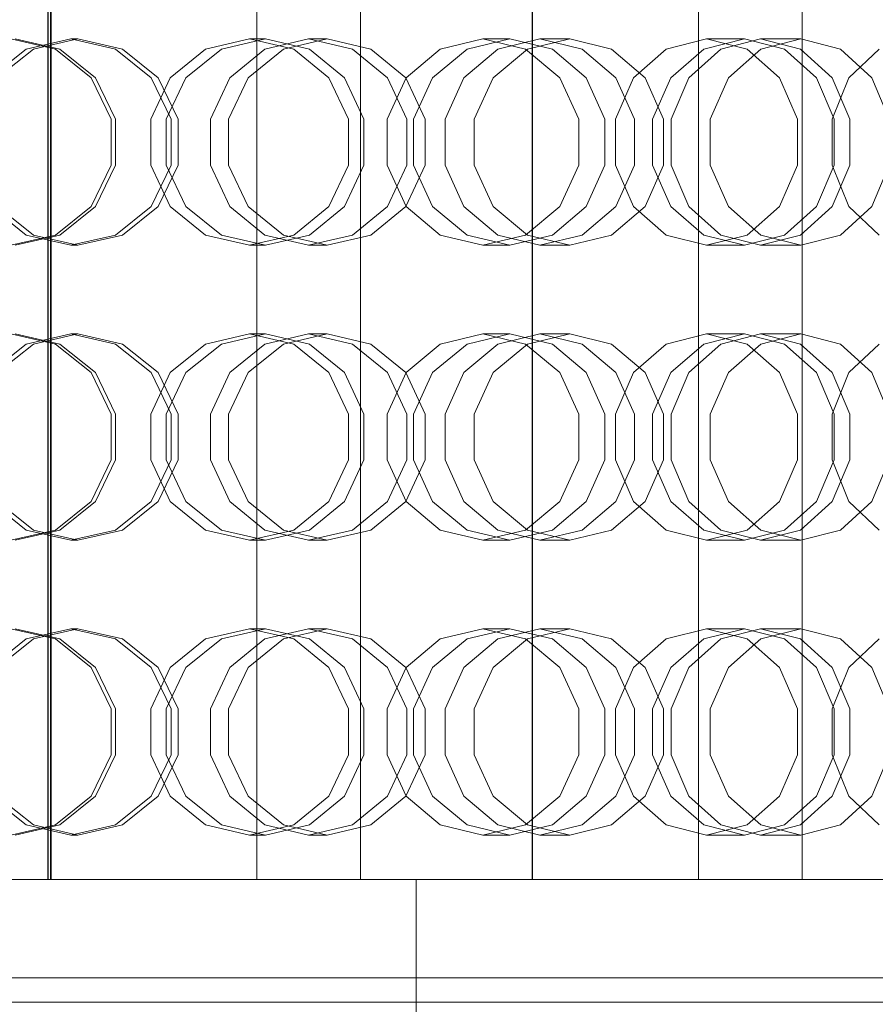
# Model space of a CAD drawing. Header units: millimetres. Extents: x -2233 to 61924, y -68080 to 6847.
# Tile 595 of 656: x 25270 to 25444, y -18185 to -17985. Entities that reach past the tile are written whole.
import ezdxf

# ---------------------------------------------------------------- set-up
doc = ezdxf.new("R2010")
doc.units = ezdxf.units.MM
doc.layers.add('superior_briquetadora', color=7, linetype='Continuous', lineweight=0)
doc.layers.add('superior_C05', color=7, linetype='Continuous', lineweight=0)

msp = doc.modelspace()

# ---------------------------------------------------------------- linework, layer by layer
at = {"layer": 'superior_briquetadora'}
for p, q in [((25275.981, -18160), (25275.981, -17800)), ((25276.085, -18160), (25276.085, -17800)), ((25276.55, -17800), (25276.55, -18160)), ((25276.655, -18160), (25276.655, -17800)), ((25318.548, -18160), (25318.548, -17800)), ((25339.646, -18160), (25339.646, -17800)), ((25374.567, -17800), (25374.567, -18160)), ((25374.667, -18160), (25374.667, -17800)), ((25408.44, -18160), (25408.44, -17800)), ((25429.538, -18160), (25429.538, -17800)), ((25277.532, -17991.08), (25268.431, -17989)), ((25269.314, -17989), (25278.411, -17991.08)), ((25271.571, -17991.08), (25280.652, -17989)), ((25282.123, -17989), (25273.032, -17991.08)), ((25280.652, -17989), (25282.123, -17989)), ((25280.652, -17989), (25289.733, -17991.08)), ((25291.196, -17991.08), (25282.123, -17989)), ((25317.065, -17989), (25308.1, -17991.08)), ((25311.303, -17991.08), (25320.287, -17989)), ((25317.065, -17989), (25320.287, -17989)), ((25326.029, -17991.08), (25317.065, -17989)), ((25320.17, -17991.08), (25329.076, -17989)), ((25320.287, -17989), (25329.233, -17991.08)), ((25332.876, -17989), (25323.947, -17991.08)), ((25329.076, -17989), (25332.876, -17989)), ((25329.076, -17989), (25337.982, -17991.08)), ((25341.761, -17991.08), (25332.876, -17989)), ((25364.552, -17989), (25355.877, -17991.08)), ((25361.35, -17991.08), (25370.058, -17989)), ((25364.552, -17989), (25370.058, -17989)), ((25373.226, -17991.08), (25364.552, -17989)), ((25367.57, -17991.08), (25376.149, -17989)), ((25370.058, -17989), (25378.701, -17991.08)), ((25382.213, -17989), (25373.597, -17991.08)), ((25376.149, -17989), (25382.213, -17989)), ((25376.149, -17989), (25384.727, -17991.08)), ((25390.757, -17991.08), (25382.213, -17989)), ((25410.08, -17989), (25401.843, -17991.08)), ((25409.493, -17991.08), (25417.776, -17989)), ((25410.08, -17989), (25417.776, -17989)), ((25418.317, -17991.08), (25410.08, -17989)), ((25412.959, -17991.08), (25421.064, -17989)), ((25417.776, -17989), (25425.968, -17991.08)), ((25421.064, -17989), (25429.288, -17989)), ((25421.064, -17989), (25429.169, -17991.08)), ((25429.288, -17989), (25421.134, -17991.08)), ((25437.345, -17991.08), (25429.288, -17989)), ((25264.288, -17996.907), (25271.571, -17991.08)), ((25273.032, -17991.08), (25265.731, -17996.906)), ((25284.83, -17996.907), (25277.532, -17991.08)), ((25278.411, -17991.08), (25285.696, -17996.906)), ((25289.733, -17991.08), (25297.015, -17996.907)), ((25298.458, -17996.906), (25291.196, -17991.08)), ((25308.1, -17991.08), (25300.911, -17996.907)), ((25304.072, -17996.906), (25311.303, -17991.08)), ((25313.028, -17996.907), (25320.17, -17991.08)), ((25323.947, -17991.08), (25316.755, -17996.906)), ((25333.218, -17996.907), (25326.029, -17991.08)), ((25329.233, -17991.08), (25336.378, -17996.906)), ((25337.982, -17991.08), (25345.124, -17996.907)), ((25348.852, -17996.906), (25341.761, -17991.08)), ((25355.877, -17991.08), (25348.92, -17996.907)), ((25354.322, -17996.906), (25361.35, -17991.08)), ((25360.69, -17996.907), (25367.57, -17991.08)), ((25373.597, -17991.08), (25366.638, -17996.906)), ((25380.183, -17996.907), (25373.226, -17991.08)), ((25378.701, -17991.08), (25385.584, -17996.906)), ((25384.727, -17991.08), (25391.607, -17996.907)), ((25397.555, -17996.906), (25390.757, -17991.08)), ((25401.843, -17991.08), (25395.238, -17996.907)), ((25402.787, -17996.906), (25409.493, -17991.08)), ((25406.459, -17996.907), (25412.959, -17991.08)), ((25421.134, -17991.08), (25414.527, -17996.906)), ((25424.922, -17996.907), (25418.317, -17991.08)), ((25425.968, -17991.08), (25432.471, -17996.906)), ((25429.169, -17991.08), (25435.668, -17996.907)), ((25443.735, -17996.906), (25437.345, -17991.08)), ((25445.213, -17991.08), (25439.072, -17996.907)), ((25288.88, -18005.327), (25284.83, -17996.907)), ((25285.696, -17996.906), (25289.737, -18005.326)), ((25300.911, -17996.907), (25296.922, -18005.327)), ((25297.015, -17996.907), (25301.057, -18005.327)), ((25302.484, -18005.326), (25298.458, -17996.906)), ((25300.049, -18005.326), (25304.072, -17996.906)), ((25309.064, -18005.327), (25313.028, -17996.907)), ((25316.755, -17996.906), (25312.751, -18005.326)), ((25337.207, -18005.327), (25333.218, -17996.907)), ((25336.378, -17996.906), (25340.334, -18005.326)), ((25348.92, -17996.907), (25345.06, -18005.327)), ((25345.124, -17996.907), (25349.088, -18005.327)), ((25352.775, -18005.326), (25348.852, -17996.906)), ((25350.402, -18005.326), (25354.322, -17996.906)), ((25356.872, -18005.327), (25360.69, -17996.907)), ((25366.638, -17996.906), (25362.756, -18005.326)), ((25384.044, -18005.327), (25380.183, -17996.907)), ((25385.584, -17996.906), (25389.386, -18005.326)), ((25395.238, -17996.907), (25391.572, -18005.327)), ((25391.607, -17996.907), (25395.425, -18005.327)), ((25401.309, -18005.326), (25397.555, -17996.906)), ((25399.04, -18005.326), (25402.787, -17996.906)), ((25402.852, -18005.327), (25406.459, -17996.907)), ((25414.527, -17996.906), (25410.832, -18005.326)), ((25428.588, -18005.327), (25424.922, -17996.907)), ((25432.471, -17996.906), (25436.055, -18005.326)), ((25439.072, -17996.907), (25435.664, -18005.327)), ((25435.668, -17996.907), (25439.275, -18005.327)), ((25447.255, -18005.326), (25443.735, -17996.906)), ((25288.88, -18014.673), (25288.88, -18005.327)), ((25289.737, -18005.326), (25289.737, -18014.674)), ((25296.922, -18005.327), (25296.922, -18014.673)), ((25300.049, -18014.674), (25300.049, -18005.326)), ((25301.057, -18005.327), (25301.057, -18014.673)), ((25302.484, -18014.674), (25302.484, -18005.326)), ((25309.064, -18014.673), (25309.064, -18005.327)), ((25312.751, -18005.326), (25312.751, -18014.674)), ((25337.207, -18014.673), (25337.207, -18005.327)), ((25340.334, -18005.326), (25340.334, -18014.674)), ((25345.06, -18005.327), (25345.06, -18014.673)), ((25349.088, -18005.327), (25349.088, -18014.673)), ((25350.402, -18014.674), (25350.402, -18005.326)), ((25352.775, -18014.674), (25352.775, -18005.326)), ((25356.872, -18014.673), (25356.872, -18005.327)), ((25362.756, -18005.326), (25362.756, -18014.674)), ((25384.044, -18014.673), (25384.044, -18005.327)), ((25389.386, -18005.326), (25389.386, -18014.674)), ((25391.572, -18005.327), (25391.572, -18014.673)), ((25395.425, -18005.327), (25395.425, -18014.673)), ((25399.04, -18014.674), (25399.04, -18005.326)), ((25401.309, -18014.674), (25401.309, -18005.326)), ((25402.852, -18014.673), (25402.852, -18005.327)), ((25410.832, -18005.326), (25410.832, -18014.674)), ((25428.588, -18014.673), (25428.588, -18005.327)), ((25435.664, -18005.327), (25435.664, -18014.673)), ((25436.055, -18005.326), (25436.055, -18014.674)), ((25439.275, -18005.327), (25439.275, -18014.673)), ((25284.83, -18023.093), (25288.88, -18014.673)), ((25289.737, -18014.674), (25285.696, -18023.094)), ((25296.922, -18014.673), (25300.911, -18023.093)), ((25301.057, -18014.673), (25297.015, -18023.093)), ((25298.458, -18023.094), (25302.484, -18014.674)), ((25304.072, -18023.094), (25300.049, -18014.674)), ((25313.028, -18023.093), (25309.064, -18014.673)), ((25312.751, -18014.674), (25316.755, -18023.094)), ((25333.218, -18023.093), (25337.207, -18014.673)), ((25340.334, -18014.674), (25336.378, -18023.094)), ((25345.06, -18014.673), (25348.92, -18023.093)), ((25349.088, -18014.673), (25345.124, -18023.093)), ((25348.852, -18023.094), (25352.775, -18014.674)), ((25354.322, -18023.094), (25350.402, -18014.674)), ((25360.69, -18023.093), (25356.872, -18014.673)), ((25362.756, -18014.674), (25366.638, -18023.094)), ((25380.183, -18023.093), (25384.044, -18014.673)), ((25389.386, -18014.674), (25385.584, -18023.094)), ((25391.572, -18014.673), (25395.238, -18023.093)), ((25395.425, -18014.673), (25391.607, -18023.093)), ((25397.555, -18023.094), (25401.309, -18014.674)), ((25402.787, -18023.094), (25399.04, -18014.674)), ((25406.459, -18023.093), (25402.852, -18014.673)), ((25410.832, -18014.674), (25414.527, -18023.094)), ((25424.922, -18023.093), (25428.588, -18014.673)), ((25436.055, -18014.674), (25432.471, -18023.094)), ((25435.664, -18014.673), (25439.072, -18023.093)), ((25439.275, -18014.673), (25435.668, -18023.093)), ((25443.735, -18023.094), (25447.255, -18014.674)), ((25271.571, -18028.92), (25264.288, -18023.093)), ((25265.731, -18023.094), (25273.032, -18028.92)), ((25277.532, -18028.92), (25284.83, -18023.093)), ((25285.696, -18023.094), (25278.41, -18028.92)), ((25297.015, -18023.093), (25289.733, -18028.92)), ((25291.196, -18028.92), (25298.458, -18023.094)), ((25300.911, -18023.093), (25308.1, -18028.92)), ((25311.303, -18028.92), (25304.072, -18023.094)), ((25320.17, -18028.92), (25313.028, -18023.093)), ((25316.755, -18023.094), (25323.947, -18028.92)), ((25326.029, -18028.92), (25333.218, -18023.093)), ((25336.378, -18023.094), (25329.233, -18028.92)), ((25345.124, -18023.093), (25337.982, -18028.92)), ((25341.761, -18028.92), (25348.852, -18023.094)), ((25348.92, -18023.093), (25355.877, -18028.92)), ((25361.35, -18028.92), (25354.322, -18023.094)), ((25367.57, -18028.92), (25360.69, -18023.093)), ((25366.638, -18023.094), (25373.597, -18028.92)), ((25373.226, -18028.92), (25380.183, -18023.093)), ((25385.584, -18023.094), (25378.701, -18028.92)), ((25391.607, -18023.093), (25384.727, -18028.92)), ((25390.757, -18028.92), (25397.555, -18023.094)), ((25395.238, -18023.093), (25401.843, -18028.92)), ((25409.493, -18028.92), (25402.787, -18023.094)), ((25412.959, -18028.92), (25406.459, -18023.093)), ((25414.527, -18023.094), (25421.134, -18028.92)), ((25418.317, -18028.92), (25424.922, -18023.093)), ((25432.471, -18023.094), (25425.968, -18028.92)), ((25435.668, -18023.093), (25429.169, -18028.92)), ((25437.345, -18028.92), (25443.735, -18023.094)), ((25439.072, -18023.093), (25445.213, -18028.92)), ((25268.431, -18031), (25277.532, -18028.92)), ((25278.41, -18028.92), (25269.314, -18031)), ((25280.652, -18031), (25271.571, -18028.92)), ((25273.032, -18028.92), (25282.123, -18031)), ((25289.733, -18028.92), (25280.652, -18031)), ((25282.123, -18031), (25291.196, -18028.92)), ((25308.1, -18028.92), (25317.065, -18031)), ((25320.287, -18031), (25311.303, -18028.92)), ((25317.065, -18031), (25326.029, -18028.92)), ((25329.076, -18031), (25320.17, -18028.92)), ((25329.233, -18028.92), (25320.287, -18031)), ((25323.947, -18028.92), (25332.876, -18031)), ((25337.982, -18028.92), (25329.076, -18031)), ((25332.876, -18031), (25341.761, -18028.92)), ((25355.877, -18028.92), (25364.552, -18031)), ((25370.058, -18031), (25361.35, -18028.92)), ((25364.552, -18031), (25373.226, -18028.92)), ((25376.149, -18031), (25367.57, -18028.92)), ((25378.701, -18028.92), (25370.058, -18031)), ((25373.597, -18028.92), (25382.213, -18031)), ((25384.727, -18028.92), (25376.149, -18031)), ((25382.213, -18031), (25390.757, -18028.92)), ((25401.843, -18028.92), (25410.08, -18031)), ((25417.776, -18031), (25409.493, -18028.92)), ((25410.08, -18031), (25418.317, -18028.92)), ((25421.064, -18031), (25412.959, -18028.92)), ((25425.968, -18028.92), (25417.776, -18031)), ((25429.169, -18028.92), (25421.064, -18031)), ((25421.134, -18028.92), (25429.288, -18031)), ((25429.288, -18031), (25437.345, -18028.92)), ((25280.652, -18031), (25282.123, -18031)), ((25317.065, -18031), (25320.287, -18031)), ((25329.076, -18031), (25332.876, -18031)), ((25364.552, -18031), (25370.058, -18031)), ((25376.149, -18031), (25382.213, -18031)), ((25410.08, -18031), (25417.776, -18031)), ((25421.064, -18031), (25429.288, -18031)), ((25277.532, -18051.08), (25268.431, -18049)), ((25269.314, -18049), (25278.411, -18051.08)), ((25271.571, -18051.08), (25280.652, -18049)), ((25282.123, -18049), (25273.032, -18051.08)), ((25280.652, -18049), (25282.123, -18049)), ((25280.652, -18049), (25289.733, -18051.08)), ((25291.196, -18051.08), (25282.123, -18049)), ((25317.065, -18049), (25308.1, -18051.08)), ((25311.303, -18051.08), (25320.287, -18049)), ((25317.065, -18049), (25320.287, -18049)), ((25326.029, -18051.08), (25317.065, -18049)), ((25320.17, -18051.08), (25329.076, -18049)), ((25320.287, -18049), (25329.233, -18051.08)), ((25332.876, -18049), (25323.947, -18051.08)), ((25329.076, -18049), (25332.876, -18049)), ((25329.076, -18049), (25337.982, -18051.08)), ((25341.761, -18051.08), (25332.876, -18049)), ((25364.552, -18049), (25355.877, -18051.08)), ((25361.35, -18051.08), (25370.058, -18049)), ((25364.552, -18049), (25370.058, -18049)), ((25373.226, -18051.08), (25364.552, -18049)), ((25367.57, -18051.08), (25376.149, -18049)), ((25370.058, -18049), (25378.701, -18051.08)), ((25382.213, -18049), (25373.597, -18051.08)), ((25376.149, -18049), (25382.213, -18049)), ((25376.149, -18049), (25384.727, -18051.08)), ((25390.757, -18051.08), (25382.213, -18049)), ((25410.08, -18049), (25401.843, -18051.08)), ((25409.493, -18051.08), (25417.776, -18049)), ((25410.08, -18049), (25417.776, -18049)), ((25418.317, -18051.08), (25410.08, -18049)), ((25412.959, -18051.08), (25421.064, -18049)), ((25417.776, -18049), (25425.968, -18051.08)), ((25421.064, -18049), (25429.288, -18049)), ((25421.064, -18049), (25429.169, -18051.08)), ((25429.288, -18049), (25421.134, -18051.08)), ((25437.345, -18051.08), (25429.288, -18049)), ((25264.288, -18056.907), (25271.571, -18051.08)), ((25273.032, -18051.08), (25265.731, -18056.906)), ((25284.83, -18056.907), (25277.532, -18051.08)), ((25278.411, -18051.08), (25285.696, -18056.906)), ((25289.733, -18051.08), (25297.015, -18056.907)), ((25298.458, -18056.906), (25291.196, -18051.08)), ((25308.1, -18051.08), (25300.911, -18056.907)), ((25304.072, -18056.906), (25311.303, -18051.08)), ((25313.028, -18056.907), (25320.17, -18051.08)), ((25323.947, -18051.08), (25316.755, -18056.906)), ((25333.218, -18056.907), (25326.029, -18051.08)), ((25329.233, -18051.08), (25336.378, -18056.906)), ((25337.982, -18051.08), (25345.124, -18056.907)), ((25348.852, -18056.906), (25341.761, -18051.08)), ((25355.877, -18051.08), (25348.92, -18056.907)), ((25354.322, -18056.906), (25361.35, -18051.08)), ((25360.69, -18056.907), (25367.57, -18051.08)), ((25373.597, -18051.08), (25366.638, -18056.906)), ((25380.183, -18056.907), (25373.226, -18051.08)), ((25378.701, -18051.08), (25385.584, -18056.906)), ((25384.727, -18051.08), (25391.607, -18056.907)), ((25397.555, -18056.906), (25390.757, -18051.08)), ((25401.843, -18051.08), (25395.238, -18056.907)), ((25402.787, -18056.906), (25409.493, -18051.08)), ((25406.459, -18056.907), (25412.959, -18051.08)), ((25421.134, -18051.08), (25414.527, -18056.906)), ((25424.922, -18056.907), (25418.317, -18051.08)), ((25425.968, -18051.08), (25432.471, -18056.906)), ((25429.169, -18051.08), (25435.668, -18056.907)), ((25443.735, -18056.906), (25437.345, -18051.08)), ((25445.213, -18051.08), (25439.072, -18056.907)), ((25288.88, -18065.327), (25284.83, -18056.907)), ((25285.696, -18056.906), (25289.737, -18065.326)), ((25300.911, -18056.907), (25296.922, -18065.327)), ((25297.015, -18056.907), (25301.057, -18065.327)), ((25302.484, -18065.326), (25298.458, -18056.906)), ((25300.049, -18065.326), (25304.072, -18056.906)), ((25309.064, -18065.327), (25313.028, -18056.907)), ((25316.755, -18056.906), (25312.751, -18065.326)), ((25337.207, -18065.327), (25333.218, -18056.907)), ((25336.378, -18056.906), (25340.334, -18065.326)), ((25348.92, -18056.907), (25345.06, -18065.327)), ((25345.124, -18056.907), (25349.088, -18065.327)), ((25352.775, -18065.326), (25348.852, -18056.906)), ((25350.402, -18065.326), (25354.322, -18056.906)), ((25356.872, -18065.327), (25360.69, -18056.907)), ((25366.638, -18056.906), (25362.756, -18065.326)), ((25384.044, -18065.327), (25380.183, -18056.907)), ((25385.584, -18056.906), (25389.386, -18065.326)), ((25395.238, -18056.907), (25391.572, -18065.327)), ((25391.607, -18056.907), (25395.425, -18065.327)), ((25401.309, -18065.326), (25397.555, -18056.906)), ((25399.04, -18065.326), (25402.787, -18056.906)), ((25402.852, -18065.327), (25406.459, -18056.907)), ((25414.527, -18056.906), (25410.832, -18065.326)), ((25428.588, -18065.327), (25424.922, -18056.907)), ((25432.471, -18056.906), (25436.055, -18065.326)), ((25439.072, -18056.907), (25435.664, -18065.327)), ((25435.668, -18056.907), (25439.275, -18065.327)), ((25447.255, -18065.326), (25443.735, -18056.906)), ((25288.88, -18074.673), (25288.88, -18065.327)), ((25289.737, -18065.326), (25289.737, -18074.674)), ((25296.922, -18065.327), (25296.922, -18074.673)), ((25300.049, -18074.674), (25300.049, -18065.326)), ((25301.057, -18065.327), (25301.057, -18074.673)), ((25302.484, -18074.674), (25302.484, -18065.326)), ((25309.064, -18074.673), (25309.064, -18065.327)), ((25312.751, -18065.326), (25312.751, -18074.674)), ((25337.207, -18074.673), (25337.207, -18065.327)), ((25340.334, -18065.326), (25340.334, -18074.674)), ((25345.06, -18065.327), (25345.06, -18074.673)), ((25349.088, -18065.327), (25349.088, -18074.673)), ((25350.402, -18074.674), (25350.402, -18065.326)), ((25352.775, -18074.674), (25352.775, -18065.326)), ((25356.872, -18074.673), (25356.872, -18065.327)), ((25362.756, -18065.326), (25362.756, -18074.674)), ((25384.044, -18074.673), (25384.044, -18065.327)), ((25389.386, -18065.326), (25389.386, -18074.674)), ((25391.572, -18065.327), (25391.572, -18074.673)), ((25395.425, -18065.327), (25395.425, -18074.673)), ((25399.04, -18074.674), (25399.04, -18065.326)), ((25401.309, -18074.674), (25401.309, -18065.326)), ((25402.852, -18074.673), (25402.852, -18065.327)), ((25410.832, -18065.326), (25410.832, -18074.674)), ((25428.588, -18074.673), (25428.588, -18065.327)), ((25435.664, -18065.327), (25435.664, -18074.673)), ((25436.055, -18065.326), (25436.055, -18074.674)), ((25439.275, -18065.327), (25439.275, -18074.673)), ((25284.83, -18083.093), (25288.88, -18074.673)), ((25289.737, -18074.674), (25285.696, -18083.094)), ((25296.922, -18074.673), (25300.911, -18083.093)), ((25301.057, -18074.673), (25297.015, -18083.093)), ((25298.458, -18083.094), (25302.484, -18074.674)), ((25304.072, -18083.094), (25300.049, -18074.674)), ((25313.028, -18083.093), (25309.064, -18074.673)), ((25312.751, -18074.674), (25316.755, -18083.094)), ((25333.218, -18083.093), (25337.207, -18074.673)), ((25340.334, -18074.674), (25336.378, -18083.094)), ((25345.06, -18074.673), (25348.92, -18083.093)), ((25349.088, -18074.673), (25345.124, -18083.093)), ((25348.852, -18083.094), (25352.775, -18074.674)), ((25354.322, -18083.094), (25350.402, -18074.674)), ((25360.69, -18083.093), (25356.872, -18074.673)), ((25362.756, -18074.674), (25366.638, -18083.094)), ((25380.183, -18083.093), (25384.044, -18074.673)), ((25389.386, -18074.674), (25385.584, -18083.094)), ((25391.572, -18074.673), (25395.238, -18083.093)), ((25395.425, -18074.673), (25391.607, -18083.093)), ((25397.555, -18083.094), (25401.309, -18074.674)), ((25402.787, -18083.094), (25399.04, -18074.674)), ((25406.459, -18083.093), (25402.852, -18074.673)), ((25410.832, -18074.674), (25414.527, -18083.094)), ((25424.922, -18083.093), (25428.588, -18074.673)), ((25436.055, -18074.674), (25432.471, -18083.094)), ((25435.664, -18074.673), (25439.072, -18083.093)), ((25439.275, -18074.673), (25435.668, -18083.093)), ((25443.735, -18083.094), (25447.255, -18074.674)), ((25271.571, -18088.92), (25264.288, -18083.093)), ((25265.731, -18083.094), (25273.032, -18088.92)), ((25277.532, -18088.92), (25284.83, -18083.093)), ((25285.696, -18083.094), (25278.41, -18088.92)), ((25297.015, -18083.093), (25289.733, -18088.92)), ((25291.196, -18088.92), (25298.458, -18083.094)), ((25300.911, -18083.093), (25308.1, -18088.92)), ((25311.303, -18088.92), (25304.072, -18083.094)), ((25320.17, -18088.92), (25313.028, -18083.093)), ((25316.755, -18083.094), (25323.947, -18088.92)), ((25326.029, -18088.92), (25333.218, -18083.093)), ((25336.378, -18083.094), (25329.233, -18088.92)), ((25345.124, -18083.093), (25337.982, -18088.92)), ((25341.761, -18088.92), (25348.852, -18083.094)), ((25348.92, -18083.093), (25355.877, -18088.92)), ((25361.35, -18088.92), (25354.322, -18083.094)), ((25367.57, -18088.92), (25360.69, -18083.093)), ((25366.638, -18083.094), (25373.597, -18088.92)), ((25373.226, -18088.92), (25380.183, -18083.093)), ((25385.584, -18083.094), (25378.701, -18088.92)), ((25391.607, -18083.093), (25384.727, -18088.92)), ((25390.757, -18088.92), (25397.555, -18083.094)), ((25395.238, -18083.093), (25401.843, -18088.92)), ((25409.493, -18088.92), (25402.787, -18083.094)), ((25412.959, -18088.92), (25406.459, -18083.093)), ((25414.527, -18083.094), (25421.134, -18088.92)), ((25418.317, -18088.92), (25424.922, -18083.093)), ((25432.471, -18083.094), (25425.968, -18088.92)), ((25435.668, -18083.093), (25429.169, -18088.92)), ((25437.345, -18088.92), (25443.735, -18083.094)), ((25439.072, -18083.093), (25445.213, -18088.92)), ((25268.431, -18091), (25277.532, -18088.92)), ((25278.41, -18088.92), (25269.314, -18091)), ((25280.652, -18091), (25271.571, -18088.92)), ((25273.032, -18088.92), (25282.123, -18091)), ((25289.733, -18088.92), (25280.652, -18091)), ((25282.123, -18091), (25291.196, -18088.92)), ((25308.1, -18088.92), (25317.065, -18091)), ((25320.287, -18091), (25311.303, -18088.92)), ((25317.065, -18091), (25326.029, -18088.92)), ((25329.076, -18091), (25320.17, -18088.92)), ((25329.233, -18088.92), (25320.287, -18091)), ((25323.947, -18088.92), (25332.876, -18091)), ((25337.982, -18088.92), (25329.076, -18091)), ((25332.876, -18091), (25341.761, -18088.92)), ((25355.877, -18088.92), (25364.552, -18091)), ((25370.058, -18091), (25361.35, -18088.92)), ((25364.552, -18091), (25373.226, -18088.92)), ((25376.149, -18091), (25367.57, -18088.92)), ((25378.701, -18088.92), (25370.058, -18091)), ((25373.597, -18088.92), (25382.213, -18091)), ((25384.727, -18088.92), (25376.149, -18091)), ((25382.213, -18091), (25390.757, -18088.92)), ((25401.843, -18088.92), (25410.08, -18091)), ((25417.776, -18091), (25409.493, -18088.92)), ((25410.08, -18091), (25418.317, -18088.92)), ((25421.064, -18091), (25412.959, -18088.92)), ((25425.968, -18088.92), (25417.776, -18091)), ((25429.169, -18088.92), (25421.064, -18091)), ((25421.134, -18088.92), (25429.288, -18091)), ((25429.288, -18091), (25437.345, -18088.92)), ((25280.652, -18091), (25282.123, -18091)), ((25317.065, -18091), (25320.287, -18091)), ((25329.076, -18091), (25332.876, -18091)), ((25364.552, -18091), (25370.058, -18091)), ((25376.149, -18091), (25382.213, -18091)), ((25410.08, -18091), (25417.776, -18091)), ((25421.064, -18091), (25429.288, -18091)), ((25277.532, -18111.08), (25268.431, -18109)), ((25269.314, -18109), (25278.411, -18111.08)), ((25271.571, -18111.08), (25280.652, -18109)), ((25282.123, -18109), (25273.032, -18111.08)), ((25280.652, -18109), (25282.123, -18109)), ((25280.652, -18109), (25289.733, -18111.08)), ((25291.196, -18111.08), (25282.123, -18109)), ((25317.065, -18109), (25308.1, -18111.08)), ((25311.303, -18111.08), (25320.287, -18109)), ((25317.065, -18109), (25320.287, -18109)), ((25326.029, -18111.08), (25317.065, -18109)), ((25320.17, -18111.08), (25329.076, -18109)), ((25320.287, -18109), (25329.233, -18111.08)), ((25332.876, -18109), (25323.947, -18111.08)), ((25329.076, -18109), (25332.876, -18109)), ((25329.076, -18109), (25337.982, -18111.08)), ((25341.761, -18111.08), (25332.876, -18109)), ((25364.552, -18109), (25355.877, -18111.08)), ((25361.35, -18111.08), (25370.058, -18109)), ((25364.552, -18109), (25370.058, -18109)), ((25373.226, -18111.08), (25364.552, -18109)), ((25367.57, -18111.08), (25376.149, -18109)), ((25370.058, -18109), (25378.701, -18111.08)), ((25382.213, -18109), (25373.597, -18111.08)), ((25376.149, -18109), (25382.213, -18109)), ((25376.149, -18109), (25384.727, -18111.08)), ((25390.757, -18111.08), (25382.213, -18109)), ((25410.08, -18109), (25401.843, -18111.08)), ((25409.493, -18111.08), (25417.776, -18109)), ((25410.08, -18109), (25417.776, -18109)), ((25418.317, -18111.08), (25410.08, -18109)), ((25412.959, -18111.08), (25421.064, -18109)), ((25417.776, -18109), (25425.968, -18111.08)), ((25421.064, -18109), (25429.288, -18109)), ((25421.064, -18109), (25429.169, -18111.08)), ((25429.288, -18109), (25421.134, -18111.08)), ((25437.345, -18111.08), (25429.288, -18109)), ((25264.288, -18116.907), (25271.571, -18111.08)), ((25273.032, -18111.08), (25265.731, -18116.906)), ((25284.83, -18116.907), (25277.532, -18111.08)), ((25278.411, -18111.08), (25285.696, -18116.906)), ((25289.733, -18111.08), (25297.015, -18116.907)), ((25298.458, -18116.906), (25291.196, -18111.08)), ((25308.1, -18111.08), (25300.911, -18116.907)), ((25304.072, -18116.906), (25311.303, -18111.08)), ((25313.028, -18116.907), (25320.17, -18111.08)), ((25323.947, -18111.08), (25316.755, -18116.906)), ((25333.218, -18116.907), (25326.029, -18111.08)), ((25329.233, -18111.08), (25336.378, -18116.906)), ((25337.982, -18111.08), (25345.124, -18116.907)), ((25348.852, -18116.906), (25341.761, -18111.08)), ((25355.877, -18111.08), (25348.92, -18116.907)), ((25354.322, -18116.906), (25361.35, -18111.08)), ((25360.69, -18116.907), (25367.57, -18111.08)), ((25373.597, -18111.08), (25366.638, -18116.906)), ((25380.183, -18116.907), (25373.226, -18111.08)), ((25378.701, -18111.08), (25385.584, -18116.906)), ((25384.727, -18111.08), (25391.607, -18116.907)), ((25397.555, -18116.906), (25390.757, -18111.08)), ((25401.843, -18111.08), (25395.238, -18116.907)), ((25402.787, -18116.906), (25409.493, -18111.08)), ((25406.459, -18116.907), (25412.959, -18111.08)), ((25421.134, -18111.08), (25414.527, -18116.906)), ((25424.922, -18116.907), (25418.317, -18111.08)), ((25425.968, -18111.08), (25432.471, -18116.906)), ((25429.169, -18111.08), (25435.668, -18116.907)), ((25443.735, -18116.906), (25437.345, -18111.08)), ((25445.213, -18111.08), (25439.072, -18116.907)), ((25288.88, -18125.327), (25284.83, -18116.907)), ((25285.696, -18116.906), (25289.737, -18125.326)), ((25300.911, -18116.907), (25296.922, -18125.327)), ((25297.015, -18116.907), (25301.057, -18125.327)), ((25302.484, -18125.326), (25298.458, -18116.906)), ((25300.049, -18125.326), (25304.072, -18116.906)), ((25309.064, -18125.327), (25313.028, -18116.907)), ((25316.755, -18116.906), (25312.751, -18125.326)), ((25337.207, -18125.327), (25333.218, -18116.907)), ((25336.378, -18116.906), (25340.334, -18125.326)), ((25348.92, -18116.907), (25345.06, -18125.327)), ((25345.124, -18116.907), (25349.088, -18125.327)), ((25352.775, -18125.326), (25348.852, -18116.906)), ((25350.402, -18125.326), (25354.322, -18116.906)), ((25356.872, -18125.327), (25360.69, -18116.907)), ((25366.638, -18116.906), (25362.756, -18125.326)), ((25384.044, -18125.327), (25380.183, -18116.907)), ((25385.584, -18116.906), (25389.386, -18125.326)), ((25395.238, -18116.907), (25391.572, -18125.327)), ((25391.607, -18116.907), (25395.425, -18125.327)), ((25401.309, -18125.326), (25397.555, -18116.906)), ((25399.04, -18125.326), (25402.787, -18116.906)), ((25402.852, -18125.327), (25406.459, -18116.907)), ((25414.527, -18116.906), (25410.832, -18125.326)), ((25428.588, -18125.327), (25424.922, -18116.907)), ((25432.471, -18116.906), (25436.055, -18125.326)), ((25439.072, -18116.907), (25435.664, -18125.327)), ((25435.668, -18116.907), (25439.275, -18125.327)), ((25447.255, -18125.326), (25443.735, -18116.906)), ((25288.88, -18134.673), (25288.88, -18125.327)), ((25289.737, -18125.326), (25289.737, -18134.674)), ((25296.922, -18125.327), (25296.922, -18134.673)), ((25300.049, -18134.674), (25300.049, -18125.326)), ((25301.057, -18125.327), (25301.057, -18134.673)), ((25302.484, -18134.674), (25302.484, -18125.326)), ((25309.064, -18134.673), (25309.064, -18125.327)), ((25312.751, -18125.326), (25312.751, -18134.674)), ((25337.207, -18134.673), (25337.207, -18125.327)), ((25340.334, -18125.326), (25340.334, -18134.674)), ((25345.06, -18125.327), (25345.06, -18134.673)), ((25349.088, -18125.327), (25349.088, -18134.673)), ((25350.402, -18134.674), (25350.402, -18125.326)), ((25352.775, -18134.674), (25352.775, -18125.326)), ((25356.872, -18134.673), (25356.872, -18125.327)), ((25362.756, -18125.326), (25362.756, -18134.674)), ((25384.044, -18134.673), (25384.044, -18125.327)), ((25389.386, -18125.326), (25389.386, -18134.674)), ((25391.572, -18125.327), (25391.572, -18134.673)), ((25395.425, -18125.327), (25395.425, -18134.673)), ((25399.04, -18134.674), (25399.04, -18125.326)), ((25401.309, -18134.674), (25401.309, -18125.326)), ((25402.852, -18134.673), (25402.852, -18125.327)), ((25410.832, -18125.326), (25410.832, -18134.674)), ((25428.588, -18134.673), (25428.588, -18125.327)), ((25435.664, -18125.327), (25435.664, -18134.673)), ((25436.055, -18125.326), (25436.055, -18134.674)), ((25439.275, -18125.327), (25439.275, -18134.673)), ((25284.83, -18143.093), (25288.88, -18134.673)), ((25289.737, -18134.674), (25285.696, -18143.094)), ((25296.922, -18134.673), (25300.911, -18143.093)), ((25301.057, -18134.673), (25297.015, -18143.093)), ((25298.458, -18143.094), (25302.484, -18134.674)), ((25304.072, -18143.094), (25300.049, -18134.674)), ((25313.028, -18143.093), (25309.064, -18134.673)), ((25312.751, -18134.674), (25316.755, -18143.094)), ((25333.218, -18143.093), (25337.207, -18134.673)), ((25340.334, -18134.674), (25336.378, -18143.094)), ((25345.06, -18134.673), (25348.92, -18143.093)), ((25349.088, -18134.673), (25345.124, -18143.093)), ((25348.852, -18143.094), (25352.775, -18134.674)), ((25354.322, -18143.094), (25350.402, -18134.674)), ((25360.69, -18143.093), (25356.872, -18134.673)), ((25362.756, -18134.674), (25366.638, -18143.094)), ((25380.183, -18143.093), (25384.044, -18134.673)), ((25389.386, -18134.674), (25385.584, -18143.094)), ((25391.572, -18134.673), (25395.238, -18143.093)), ((25395.425, -18134.673), (25391.607, -18143.093)), ((25397.555, -18143.094), (25401.309, -18134.674)), ((25402.787, -18143.094), (25399.04, -18134.674)), ((25406.459, -18143.093), (25402.852, -18134.673)), ((25410.832, -18134.674), (25414.527, -18143.094)), ((25424.922, -18143.093), (25428.588, -18134.673)), ((25436.055, -18134.674), (25432.471, -18143.094)), ((25435.664, -18134.673), (25439.072, -18143.093)), ((25439.275, -18134.673), (25435.668, -18143.093)), ((25443.735, -18143.094), (25447.255, -18134.674)), ((25271.571, -18148.92), (25264.288, -18143.093)), ((25265.731, -18143.094), (25273.032, -18148.92)), ((25277.532, -18148.92), (25284.83, -18143.093)), ((25285.696, -18143.094), (25278.41, -18148.92)), ((25297.015, -18143.093), (25289.733, -18148.92)), ((25291.196, -18148.92), (25298.458, -18143.094)), ((25300.911, -18143.093), (25308.1, -18148.92)), ((25311.303, -18148.92), (25304.072, -18143.094)), ((25320.17, -18148.92), (25313.028, -18143.093)), ((25316.755, -18143.094), (25323.947, -18148.92)), ((25326.029, -18148.92), (25333.218, -18143.093)), ((25336.378, -18143.094), (25329.233, -18148.92)), ((25345.124, -18143.093), (25337.982, -18148.92)), ((25341.761, -18148.92), (25348.852, -18143.094)), ((25348.92, -18143.093), (25355.877, -18148.92)), ((25361.35, -18148.92), (25354.322, -18143.094)), ((25367.57, -18148.92), (25360.69, -18143.093)), ((25366.638, -18143.094), (25373.597, -18148.92)), ((25373.226, -18148.92), (25380.183, -18143.093)), ((25385.584, -18143.094), (25378.701, -18148.92)), ((25391.607, -18143.093), (25384.727, -18148.92)), ((25390.757, -18148.92), (25397.555, -18143.094)), ((25395.238, -18143.093), (25401.843, -18148.92)), ((25409.493, -18148.92), (25402.787, -18143.094)), ((25412.959, -18148.92), (25406.459, -18143.093)), ((25414.527, -18143.094), (25421.134, -18148.92)), ((25418.317, -18148.92), (25424.922, -18143.093)), ((25432.471, -18143.094), (25425.968, -18148.92)), ((25435.668, -18143.093), (25429.169, -18148.92)), ((25437.345, -18148.92), (25443.735, -18143.094)), ((25439.072, -18143.093), (25445.213, -18148.92)), ((25268.431, -18151), (25277.532, -18148.92)), ((25278.41, -18148.92), (25269.314, -18151)), ((25280.652, -18151), (25271.571, -18148.92)), ((25273.032, -18148.92), (25282.123, -18151)), ((25289.733, -18148.92), (25280.652, -18151)), ((25282.123, -18151), (25291.196, -18148.92)), ((25308.1, -18148.92), (25317.065, -18151)), ((25320.287, -18151), (25311.303, -18148.92)), ((25317.065, -18151), (25326.029, -18148.92)), ((25329.076, -18151), (25320.17, -18148.92)), ((25329.233, -18148.92), (25320.287, -18151)), ((25323.947, -18148.92), (25332.876, -18151)), ((25337.982, -18148.92), (25329.076, -18151)), ((25332.876, -18151), (25341.761, -18148.92)), ((25355.877, -18148.92), (25364.552, -18151)), ((25370.058, -18151), (25361.35, -18148.92)), ((25364.552, -18151), (25373.226, -18148.92)), ((25376.149, -18151), (25367.57, -18148.92)), ((25378.701, -18148.92), (25370.058, -18151)), ((25373.597, -18148.92), (25382.213, -18151)), ((25384.727, -18148.92), (25376.149, -18151)), ((25382.213, -18151), (25390.757, -18148.92)), ((25401.843, -18148.92), (25410.08, -18151)), ((25417.776, -18151), (25409.493, -18148.92)), ((25410.08, -18151), (25418.317, -18148.92)), ((25421.064, -18151), (25412.959, -18148.92)), ((25425.968, -18148.92), (25417.776, -18151)), ((25429.169, -18148.92), (25421.064, -18151)), ((25421.134, -18148.92), (25429.288, -18151)), ((25429.288, -18151), (25437.345, -18148.92)), ((25280.652, -18151), (25282.123, -18151)), ((25317.065, -18151), (25320.287, -18151)), ((25329.076, -18151), (25332.876, -18151)), ((25364.552, -18151), (25370.058, -18151)), ((25376.149, -18151), (25382.213, -18151)), ((25410.08, -18151), (25417.776, -18151)), ((25421.064, -18151), (25429.288, -18151)), ((25236.703, -18160), (25276.655, -18160)), ((25236.798, -18160), (25276.55, -18160)), ((25270.555, -18160), (25250.689, -18160)), ((25274.608, -18160), (25255.023, -18160)), ((25282.723, -18160), (25263.503, -18160)), ((25282.749, -18160), (25263.513, -18160)), ((25264.887, -18160), (25284.093, -18160)), ((25269.314, -18160), (25289.133, -18160)), ((25290.369, -18160), (25270.555, -18160)), ((25293.251, -18160), (25274.608, -18160)), ((25275.981, -18160), (25294.694, -18160)), ((25276.55, -18160), (25275.981, -18160)), ((25276.655, -18160), (25276.085, -18160)), ((25276.085, -18160), (25294.8, -18160)), ((25301.14, -18160), (25282.723, -18160)), ((25301.181, -18160), (25282.749, -18160)), ((25284.093, -18160), (25301.992, -18160)), ((25289.133, -18160), (25308.851, -18160)), ((25310.079, -18160), (25290.369, -18160)), ((25310.233, -18160), (25293.251, -18160)), ((25294.694, -18160), (25312.312, -18160)), ((25294.8, -18160), (25312.42, -18160)), ((25318.298, -18160), (25301.14, -18160)), ((25318.353, -18160), (25301.181, -18160)), ((25301.992, -18160), (25317.895, -18160)), ((25308.851, -18160), (25328.418, -18160)), ((25329.635, -18160), (25310.079, -18160)), ((25324.904, -18160), (25310.233, -18160)), ((25312.312, -18160), (25328.405, -18160)), ((25312.42, -18160), (25328.512, -18160)), ((25317.895, -18160), (25331.191, -18160)), ((25333.777, -18160), (25318.298, -18160)), ((25333.844, -18160), (25318.353, -18160)), ((25321.124, -18160), (25318.548, -18160)), ((25318.548, -18160), (25322.814, -18160)), ((25330.151, -18160), (25321.124, -18160)), ((25322.814, -18160), (25333.274, -18160)), ((25336.698, -18160), (25324.904, -18160)), ((25328.405, -18160), (25342.578, -18160)), ((25328.418, -18160), (25347.785, -18160)), ((25328.512, -18160), (25342.684, -18160)), ((25348.987, -18160), (25329.635, -18160)), ((25344.254, -18160), (25330.151, -18160)), ((25331.191, -18160), (25341.37, -18160)), ((25333.274, -18160), (25348.334, -18160)), ((25347.195, -18160), (25333.777, -18160)), ((25347.273, -18160), (25333.844, -18160)), ((25345.163, -18160), (25336.698, -18160)), ((25342.223, -18160), (25339.646, -18160)), ((25339.646, -18160), (25343.913, -18160)), ((25341.37, -18160), (25348.041, -18160)), ((25351.249, -18160), (25342.223, -18160)), ((25342.578, -18160), (25354.484, -18160)), ((25342.684, -18160), (25354.588, -18160)), ((25343.913, -18160), (25354.372, -18160)), ((25361.286, -18160), (25344.254, -18160)), ((25349.974, -18160), (25345.163, -18160)), ((25358.221, -18160), (25347.195, -18160)), ((25358.308, -18160), (25347.273, -18160)), ((25347.785, -18160), (25366.9, -18160)), ((25348.041, -18160), (25350.946, -18160)), ((25348.334, -18160), (25365.702, -18160)), ((25368.085, -18160), (25348.987, -18160)), ((25350.946, -18160), (25349.974, -18160)), ((25350.946, -18160), (25350.946, -18396)), ((25365.352, -18160), (25351.249, -18160)), ((25354.372, -18160), (25369.432, -18160)), ((25354.484, -18160), (25363.83, -18160)), ((25354.588, -18160), (25363.933, -18160)), ((25366.584, -18160), (25358.221, -18160)), ((25366.677, -18160), (25358.308, -18160)), ((25378.654, -18160), (25361.286, -18160)), ((25363.83, -18160), (25370.387, -18160)), ((25363.933, -18160), (25370.489, -18160)), ((25382.384, -18160), (25365.352, -18160)), ((25365.702, -18160), (25382.734, -18160)), ((25372.078, -18160), (25366.584, -18160)), ((25372.176, -18160), (25366.677, -18160)), ((25366.9, -18160), (25385.715, -18160)), ((25386.88, -18160), (25368.085, -18160)), ((25369.432, -18160), (25386.8, -18160)), ((25370.387, -18160), (25373.996, -18160)), ((25370.489, -18160), (25374.097, -18160)), ((25374.567, -18160), (25372.078, -18160)), ((25374.667, -18160), (25372.176, -18160)), ((25373.996, -18160), (25374.567, -18160)), ((25374.097, -18160), (25374.667, -18160)), ((25393.714, -18160), (25378.654, -18160)), ((25399.752, -18160), (25382.384, -18160)), ((25382.734, -18160), (25396.837, -18160)), ((25385.715, -18160), (25404.183, -18160)), ((25386.8, -18160), (25403.832, -18160)), ((25405.324, -18160), (25386.88, -18160)), ((25404.173, -18160), (25393.714, -18160)), ((25396.837, -18160), (25405.863, -18160)), ((25414.812, -18160), (25399.752, -18160)), ((25403.832, -18160), (25417.935, -18160)), ((25408.44, -18160), (25404.173, -18160)), ((25404.183, -18160), (25422.254, -18160)), ((25423.37, -18160), (25405.324, -18160)), ((25405.863, -18160), (25408.44, -18160)), ((25425.272, -18160), (25414.812, -18160)), ((25417.935, -18160), (25426.962, -18160)), ((25422.254, -18160), (25439.884, -18160)), ((25440.97, -18160), (25423.37, -18160)), ((25429.538, -18160), (25425.272, -18160)), ((25426.962, -18160), (25429.538, -18160)), ((25439.884, -18160), (25457.026, -18160)), ((25458.08, -18160), (25440.97, -18160))]:
    msp.add_line(p, q, dxfattribs=at)
at = {"layer": 'superior_C05'}
for p, q in [((24250.067, -18180), (26750.067, -18180)), ((24310.067, -18185), (26690.067, -18185))]:
    msp.add_line(p, q, dxfattribs=at)

doc.saveas('drawing.dxf')
